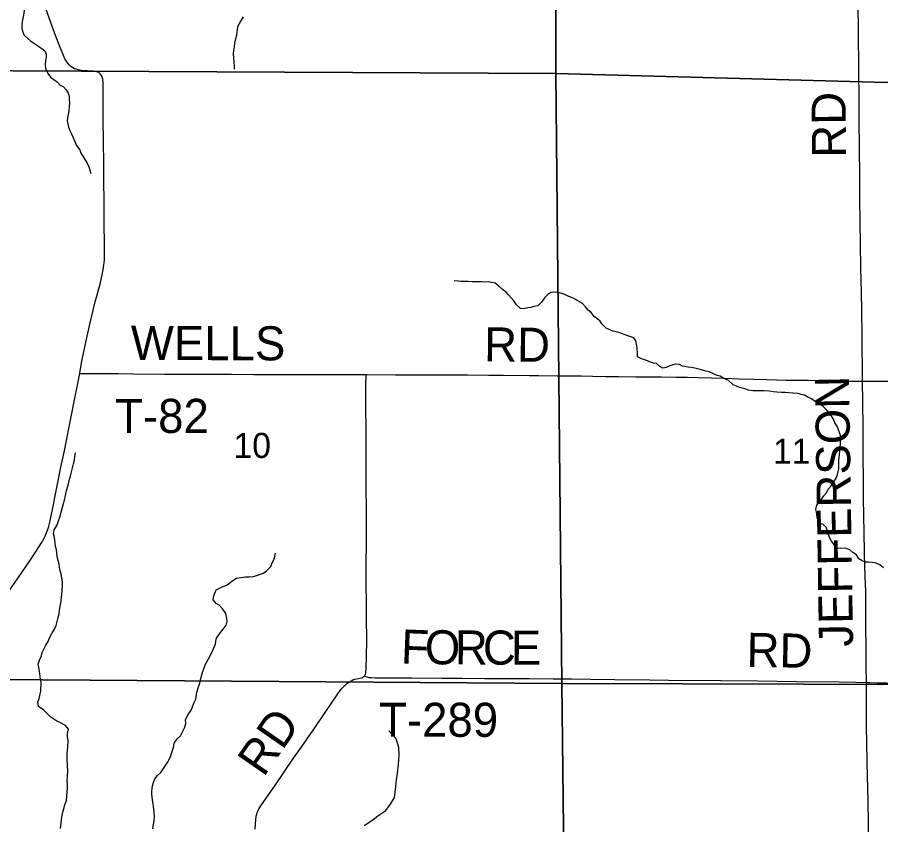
# Model space of a CAD drawing. Extents: x 1985906 to 2360102, y 891258 to 1222054.
# Drawn here: x 2093069 to 2100668, y 981681 to 988789 of the extents above; entities that cross this region are included whole.
import ezdxf

# ---------------------------------------------------------------- set-up
doc = ezdxf.new("R2010")
doc.units = 0
for name, color, linetype in [('GM_X_County_Road', 7, 'Continuous'), ('GM_X_County_Road_Text', 7, 'Continuous'), ('GM_X_Minor_River', 7, 'Continuous'), ('GM_X_Section', 7, 'Continuous'), ('GM_X_Section_Text', 7, 'Continuous'), ('GM_X_Township_Road', 7, 'Continuous'), ('GM_X_Township_Road_Text', 7, 'Continuous')]:
    doc.layers.add(name, color=color, linetype=linetype)

msp = doc.modelspace()

# ---------------------------------------------------------------- linework, layer by layer
at = {"layer": 'GM_X_County_Road'}
for points in [[(2093619.6, 985654.5), (2093623.7, 985675.5), (2093641.1, 985776.3), (2093683.6, 985981), (2093710.4, 986098.4), (2093755.4, 986284.2), (2093797.1, 986441.2), (2093819.4, 986537.3), (2093828.1, 986586), (2093835.3, 986651.5), (2093835.9, 986667.9), (2093836.2, 986815.5), (2093834.7, 986946.8), (2093832.3, 987111), (2093830, 987406.4), (2093830.4, 987509.7), (2093827.9, 987685.6), (2093825.3, 987898.8), (2093824.7, 988013.7), (2093823.8, 988079.5), (2093823.8, 988145), (2093823.3, 988211), (2093820.4, 988244.3), (2093816.5, 988261), (2093809.7, 988277), (2093799.3, 988291.2), (2093785.5, 988302.1), (2093769.8, 988309.3), (2093753.1, 988313.3), (2093736.3, 988315.2), (2093686.9, 988317.4), (2093638, 988320.7), (2093606, 988325.4), (2093588.8, 988331.2), (2093573, 988336.7), (2093556.5, 988345.3), (2093536, 988360.3), (2093524.9, 988371.8), (2093514.5, 988384), (2093504.9, 988396.9), (2093496.2, 988410.4), (2093488.5, 988424.5), (2093475.1, 988454.1), (2093432.1, 988560.3), (2093397.7, 988652.7), (2093362.8, 988744.7), (2093307.1, 988898.7)], [(2100507.5, 985586), (2100507.4, 985601.2), (2100507.3, 985748.7), (2100506, 985846.9), (2100503.3, 985977.8), (2100502, 986206.6), (2100498.6, 986370.2), (2100493.9, 986583.1), (2100490.9, 986795.8), (2100487, 986992.1), (2100484.9, 987172.3), (2100483.3, 987385.4), (2100481, 987647.8), (2100479.1, 987877.5), (2100478.8, 988041.5), (2100475.5, 988353.1), (2100470.3, 988926.9)], [(2092901.9, 983607.4), (2092937.4, 983653.9), (2093077.6, 983854.7), (2093148.5, 983958.7), (2093196.6, 984031.1), (2093236, 984090.2), (2093282.2, 984161.6), (2093305.9, 984205.2), (2093326.3, 984250.5), (2093342.3, 984297.3), (2093354.9, 984345.3), (2093375.4, 984441.4), (2093414.1, 984635.1), (2093451.9, 984828.9), (2093483.7, 984972.2), (2093497, 985035.1), (2093533.1, 985227.4), (2093575.6, 985437.6), (2093596.1, 985536.9), (2093619.6, 985654.5)], [(2100541.8, 982933.4), (2100540.8, 983080.4), (2100539.3, 983228), (2100538.8, 983293.6), (2100537.9, 983375.3), (2100536.8, 983489.8), (2100536.5, 983604.5), (2100535.8, 983735.6), (2100531.9, 983866.7), (2100525.4, 984063.5), (2100523.9, 984145.6), (2100522.9, 984194.8), (2100522.1, 984242.5), (2100521.2, 984297.2), (2100520.2, 984357), (2100517.2, 984601.8), (2100515.8, 984732.5), (2100514.1, 984912.5), (2100512.9, 985076.4), (2100512.4, 985174.7), (2100509.5, 985404.3), (2100507.5, 985586)], [(2100555.1, 980483.1), (2100554.5, 980508.3), (2100554.4, 980544.6), (2100554.3, 980615.7), (2100555.1, 980732.9), (2100555.7, 980819.8), (2100555.5, 980950), (2100555.3, 981097.5), (2100556.7, 981228.6), (2100558, 981359.8), (2100559, 981441.8), (2100560, 981540), (2100560.1, 981638.1), (2100559.5, 981703.6), (2100556.9, 981884), (2100551.7, 982113.5), (2100549.4, 982228.2), (2100546.5, 982408.3), (2100544.2, 982539.2), (2100543.3, 982637.6), (2100543.1, 982752.4), (2100541.8, 982933.4)]]:
    msp.add_lwpolyline(points, dxfattribs=at)
at = {"layer": 'GM_X_Minor_River'}
for points in [[(2093062.3, 989228.4), (2093082.5, 989196.2), (2093096.7, 989164.1), (2093102.8, 989138), (2093113, 989107.9), (2093119.1, 989075.8), (2093123.2, 989045.7), (2093125.3, 989019.5), (2093129.4, 988973.4), (2093133.5, 988941.2), (2093135.6, 988911.1), (2093131.7, 988877), (2093127.7, 988826.8), (2093119.8, 988792.7), (2093113.8, 988766.6), (2093109.8, 988730.4), (2093107.9, 988694.3), (2093116, 988668.2)], [(2095056.2, 988793.5), (2095038.2, 988763.4), (2095022.1, 988735.3), (2095008.1, 988701.2), (2095000.1, 988661.1), (2094998.2, 988628.9), (2094990.2, 988598.8), (2094980.2, 988560.7), (2094978.3, 988530.6), (2094972.3, 988496.4), (2094968.3, 988466.3), (2094970.5, 988428.2), (2094974.6, 988394), (2094976.7, 988359.9), (2094978.7, 988333.8)], [(2093116, 988668.2), (2093128.2, 988632), (2093160.5, 988601.9), (2093186.8, 988577.8), (2093213, 988563.7), (2093249.3, 988537.6), (2093283.6, 988515.5), (2093309.9, 988493.4), (2093324.1, 988465.3), (2093322.1, 988437.2), (2093316.1, 988409.1), (2093314.2, 988370.9), (2093316.3, 988340.8), (2093336.5, 988294.6), (2093360.8, 988262.5), (2093389.1, 988240.4), (2093421.4, 988218.3), (2093447.6, 988192.2), (2093475.9, 988178.1), (2093500.1, 988150), (2093516.3, 988121.8), (2093524.4, 988093.7), (2093524.5, 988067.6), (2093528.6, 988033.5), (2093526.6, 988005.4), (2093522.7, 987965.2), (2093516.7, 987933.1), (2093510.8, 987905), (2093508.8, 987876.9), (2093512.9, 987850.8), (2093521, 987820.7), (2093531.2, 987792.6), (2093547.4, 987762.4), (2093557.5, 987736.3), (2093573.7, 987702.2), (2093589.9, 987662), (2093618.2, 987621.9), (2093628.4, 987593.8), (2093644.5, 987567.6), (2093664.8, 987537.5), (2093685, 987505.4), (2093699.2, 987473.2), (2093715.4, 987413)], [(2098252.5, 986053.2), (2098212.1, 986089.3), (2098195.9, 986117.4), (2098147.4, 986155.6), (2098119.1, 986191.8), (2098092.9, 986211.9), (2098070.7, 986240), (2098044.4, 986270.1), (2097967.7, 986312.3), (2097917.3, 986334.4), (2097889.1, 986348.5), (2097860.8, 986358.6), (2097830.6, 986366.6), (2097792.3, 986368.7), (2097764.1, 986366.7), (2097737.9, 986348.6), (2097709.8, 986320.5), (2097683.7, 986282.4), (2097651.5, 986250.3), (2097615.3, 986242.2), (2097589.1, 986234.2), (2097562.9, 986230.2), (2097526.7, 986222.2), (2097496.4, 986226.3), (2097462.1, 986258.4), (2097439.9, 986292.5), (2097393.4, 986344.8), (2097371.2, 986370.9), (2097338.9, 986393), (2097304.5, 986425.1), (2097274.3, 986449.2), (2097242, 986455.3), (2097211.8, 986459.3), (2097179.5, 986457.3), (2097153.3, 986459.3), (2097115, 986461.4), (2097072.7, 986461.4), (2097038.5, 986463.4), (2097006.2, 986463.4), (2096976, 986463.5), (2096949.8, 986465.5), (2096913.5, 986469.5)], [(2100592.7, 983989.9), (2100564.5, 983991.9), (2100532.2, 983991.9), (2100506, 984004), (2100475.7, 984022.1), (2100453.5, 984056.2), (2100423.2, 984076.3), (2100397, 984102.4), (2100366.7, 984112.5), (2100318.3, 984116.5), (2100290.1, 984112.5), (2100263.9, 984138.7), (2100233.6, 984176.8), (2100219.4, 984204.9), (2100205.2, 984243.1), (2100197.1, 984273.2), (2100186.9, 984301.3), (2100160.7, 984325.4), (2100134.5, 984333.5), (2100108.2, 984379.7), (2100106.1, 984419.8), (2100097.9, 984456), (2100105.9, 984494.1), (2100138, 984532.2), (2100168.2, 984576.4), (2100190.3, 984602.5), (2100206.3, 984636.6), (2100234.4, 984666.7), (2100258.5, 984704.8), (2100276.6, 984730.9), (2100288.6, 984765.1), (2100300.6, 984815.2), (2100300.4, 984889.5), (2100304.3, 984941.7), (2100308.3, 984969.8), (2100312.3, 984995.9), (2100314.2, 985040.1), (2100314.1, 985066.2), (2100314, 985106.4), (2100287.6, 985184.7), (2100265.4, 985218.8), (2100253.2, 985250.9), (2100226.9, 985293.1), (2100194.6, 985329.3), (2100160.3, 985363.4), (2100119.9, 985393.6), (2100091.7, 985407.6), (2100057.4, 985431.8), (2100027.1, 985443.8), (2099996.8, 985461.9), (2099968.6, 985470), (2099942.4, 985476), (2099894, 985480), (2099855.7, 985484.1), (2099827.5, 985486.1), (2099795.3, 985486.1), (2099752.9, 985490.2), (2099722.7, 985492.2), (2099688.4, 985498.2), (2099640.1, 985500.3), (2099541.3, 985500.3), (2099505.1, 985506.4), (2099470.8, 985518.4), (2099426.4, 985530.5), (2099398.2, 985542.6), (2099369.9, 985554.6), (2099327.5, 985592.8), (2099287.2, 985610.9), (2099254.9, 985629), (2099228.7, 985637), (2099158.1, 985667.2), (2099129.9, 985673.2), (2099079.5, 985689.3), (2099033.1, 985699.4), (2098998.8, 985705.4), (2098972.6, 985709.4), (2098924.3, 985717.5), (2098898, 985731.6), (2098865.8, 985735.6), (2098839.6, 985729.6), (2098813.4, 985719.6), (2098779.2, 985705.5), (2098751, 985701.5), (2098724.8, 985715.6), (2098694.5, 985741.7), (2098668.3, 985745.8), (2098642.1, 985753.8), (2098599.7, 985769.9), (2098561.4, 985784), (2098527.1, 985800), (2098527, 985834.2), (2098524.9, 985870.3), (2098520.8, 985898.4), (2098512.7, 985940.6), (2098494.5, 985966.7), (2098460.2, 985978.8), (2098417.8, 985994.8), (2098353.3, 986017), (2098308.9, 986027), (2098282.7, 986037.1), (2098252.5, 986053.2)], [(2093404.7, 984134.5), (2093402.7, 984160.7), (2093396.5, 984208.8), (2093388.4, 984243), (2093392.3, 984277.1), (2093416.4, 984315.2), (2093428.4, 984347.3), (2093442.4, 984389.5), (2093454.4, 984431.7), (2093466.4, 984475.8), (2093474.4, 984507.9), (2093484.4, 984538), (2093494.4, 984580.2), (2093502.3, 984624.4), (2093512.3, 984662.5), (2093522.3, 984694.6), (2093528.3, 984722.7), (2093538.3, 984748.8), (2093542.3, 984774.9), (2093554.3, 984823.1), (2093564.2, 984859.2), (2093572.2, 984889.4), (2093576.2, 984921.5), (2093582.2, 984955.6)], [(2093448.8, 981648.9), (2093454.7, 981697.1), (2093460.6, 981751.3), (2093466.6, 981779.4), (2093474.6, 981811.6), (2093488.6, 981855.7), (2093502.6, 981895.9), (2093506.5, 981972.2), (2093510.4, 982004.3), (2093510.4, 982036.4), (2093508.3, 982072.5), (2093510.2, 982102.7), (2093514.1, 982158.9), (2093510, 982197), (2093507.8, 982267.3), (2093507.7, 982307.4), (2093509.7, 982333.5), (2093513.6, 982363.7), (2093515.5, 982423.9), (2093509.4, 982452), (2093511.3, 982484.1), (2093519.3, 982522.3), (2093493, 982554.4), (2093442.6, 982580.5), (2093416.4, 982592.6), (2093363.9, 982628.8), (2093303.3, 982689), (2093254.9, 982723.2), (2093248.7, 982761.3), (2093260.7, 982793.5), (2093276.7, 982855.7), (2093278.6, 982936), (2093274.5, 982962.1), (2093264.2, 983032.4), (2093258.1, 983064.5), (2093252, 983094.6), (2093264, 983130.8), (2093282, 983168.9), (2093288, 983197), (2093306.1, 983233.1), (2093320.1, 983261.2), (2093340.2, 983295.3), (2093352.2, 983327.5), (2093376.3, 983369.6), (2093394.4, 983395.7), (2093410.4, 983435.9), (2093428.4, 983504.1), (2093436.3, 983538.2), (2093440.3, 983570.4), (2093446.3, 983602.5), (2093452.2, 983632.6), (2093460.1, 983706.9), (2093464.1, 983747), (2093466, 983783.2), (2093465.9, 983817.3), (2093459.8, 983855.4), (2093453.7, 983887.6), (2093443.5, 983927.7), (2093437.3, 983973.9), (2093425.2, 984016.1), (2093419, 984044.2), (2093412.9, 984102.4), (2093404.7, 984134.5)], [(2094262.9, 981644.5), (2094268.8, 981684.6), (2094272.8, 981714.7), (2094276.7, 981756.9), (2094272.6, 981793), (2094268.5, 981841.2), (2094264.4, 981869.3), (2094258.3, 981899.4), (2094254.1, 981951.7), (2094254, 981977.7), (2094260, 982023.9), (2094268, 982052), (2094280, 982084.2), (2094304.1, 982114.2), (2094332.3, 982142.3), (2094368.4, 982192.5), (2094390.5, 982228.6), (2094414.6, 982272.8), (2094426.6, 982308.9), (2094442.6, 982361.1), (2094450.5, 982399.3), (2094474.6, 982437.4), (2094504.8, 982463.5), (2094522.8, 982499.6), (2094544.9, 982539.7), (2094552.9, 982573.9), (2094550.8, 982608), (2094576.9, 982656.2), (2094595, 982684.3), (2094609, 982710.4), (2094623, 982750.5), (2094639.1, 982786.6), (2094649, 982848.9), (2094663, 982895), (2094675, 982927.2), (2094683, 982967.3), (2094699, 983021.5), (2094721, 983087.8), (2094751.1, 983141.9), (2094779.2, 983192.1), (2094801.2, 983244.3), (2094813.2, 983270.4), (2094817.2, 983298.5), (2094823.2, 983324.6), (2094857.3, 983374.8), (2094879.4, 983402.9), (2094907.6, 983437), (2094915.5, 983473.1), (2094909.4, 983513.3), (2094903.3, 983541.4), (2094879, 983579.5), (2094846.7, 983613.7), (2094820.5, 983629.8), (2094794.2, 983661.9), (2094798.1, 983698.1), (2094820.2, 983748.2), (2094866.5, 983772.3), (2094914.8, 983792.3), (2094965.1, 983832.5), (2094999.3, 983850.5), (2095035.5, 983858.5), (2095077.9, 983862.5), (2095106.1, 983864.5), (2095148.4, 983866.5), (2095190.6, 983882.5), (2095235, 983896.6), (2095261.1, 983916.6), (2095301.3, 983954.8), (2095311.3, 983986.9), (2095329.4, 984019), (2095335.4, 984045.1), (2095341.3, 984073.2)], [(2100693.5, 983941.7), (2100659.2, 983969.8), (2100628.9, 983983.9), (2100592.7, 983989.9)], [(2096123.2, 981674.2), (2096189.1, 981718.5), (2096242.9, 981760.8), (2096312.7, 981807.1), (2096354.5, 981863.3), (2096388.3, 981921.6), (2096398.1, 981989.7), (2096407.7, 982075.9), (2096415.5, 982136.1), (2096423.2, 982210.2), (2096430.9, 982294.4), (2096426.7, 982362.5), (2096404.4, 982438.6), (2096340.1, 982508.5)]]:
    msp.add_lwpolyline(points, dxfattribs=at)
at = {"layer": 'GM_X_Section'}
for points in [[(2097714.3, 993560.5), (2097796.3, 993560.9), (2097807.9, 988294.2), (2092434.9, 988320.1), (2092353.4, 993554.4)], [(2097796.3, 993560.9), (2103079.2, 993582.5), (2103119.1, 988232), (2100721.9, 988216.3), (2097807.9, 988294.2)], [(2092434.9, 988320.1), (2097807.9, 988294.2), (2097862, 982925.8), (2092461, 982961.6)], [(2097807.9, 988294.2), (2100721.9, 988216.3), (2103119.1, 988232), (2103181, 982909.6), (2097862, 982925.8)], [(2092461, 982961.6), (2097862, 982925.8), (2097921.9, 977593.4), (2092504.9, 977615.1)], [(2097862, 982925.8), (2103181, 982909.6), (2103231.2, 977499.1), (2097921.9, 977593.4)]]:
    msp.add_lwpolyline(points, close=True, dxfattribs=at)
at = {"layer": 'GM_X_Township_Road'}
for points in [[(2093619.6, 985654.5), (2093650.9, 985652.9), (2093742.8, 985652.9), (2093857.5, 985653.5), (2093955.7, 985652.5), (2094086.7, 985650.7), (2094365.1, 985648.7), (2094561.7, 985648.9), (2094660.1, 985648.5), (2094807.6, 985647.8), (2094955.1, 985647.6), (2095151.6, 985646), (2095315.5, 985645.6), (2095462.8, 985645.1), (2095593.6, 985644.7), (2095757.4, 985644.2), (2095986.9, 985644.8), (2096138.4, 985644.4)], [(2096124.7, 982989.4), (2096127.2, 982992.3), (2096131.2, 982998.6), (2096134.4, 983005.2), (2096137.6, 983020.1), (2096140.2, 983052.3), (2096143, 983166.9), (2096144.1, 983298), (2096143.5, 983511.1), (2096140.5, 983921), (2096140.9, 984216.2), (2096141.7, 984462.1), (2096139.9, 984642.5), (2096138.9, 984806.5), (2096138.9, 984954.2), (2096139.2, 985118), (2096138, 985216.3), (2096137.5, 985298.2), (2096136.9, 985461.5), (2096137.6, 985557.4), (2096138.3, 985631.2), (2096138.4, 985644.4)], [(2096138.4, 985644.4), (2096150.8, 985644.5), (2096396.7, 985641.8), (2096642.5, 985641.2), (2096740.8, 985641.2), (2096920.7, 985641.7), (2097035.4, 985641.1), (2097215.7, 985639.1), (2097346.8, 985637.5), (2097576.3, 985635.6), (2097658.1, 985634.8), (2097821.6, 985634), (2098033.7, 985631.5), (2098131.8, 985629.7), (2098246.4, 985627.7), (2098361.2, 985626.2), (2098508.7, 985625.4), (2098632.6, 985625.1), (2098738, 985623.8), (2098868.5, 985622.5), (2098966.5, 985620.2), (2099064.7, 985617.5), (2099294.1, 985611.9), (2099425.2, 985607), (2099549.9, 985602.9), (2099666.5, 985599.6), (2099834.4, 985594.3), (2099965.6, 985594.5), (2100031.2, 985593.5), (2100113.1, 985591.2), (2100162, 985589.7), (2100227.2, 985588.3), (2100292.5, 985587.8), (2100390.8, 985586.6), (2100505.5, 985586), (2100507.5, 985586)], [(2100507.5, 985586), (2100620.3, 985586.3), (2100831.6, 985585.6), (2100994.7, 985586.3), (2101177, 985589.5), (2101308, 985593.8), (2101422.9, 985593.4), (2101570.4, 985590.3), (2101685.1, 985585.3), (2101746.5, 985583.8), (2101832.2, 985580.5), (2101897.8, 985580.2), (2101979.6, 985579.7), (2102110.5, 985580.9), (2102372, 985582.3), (2102486.6, 985583), (2102584.9, 985581), (2102786, 985573), (2102817, 985567.8), (2102842.2, 985563.6)], [(2095163, 981642.9), (2095164.8, 981692.2), (2095167.2, 981725), (2095172, 981757.9), (2095176, 981774.1), (2095181.2, 981790), (2095187.6, 981805.5), (2095194.9, 981820.5), (2095212, 981849), (2095259.5, 981916.1), (2095334.6, 982023.1), (2095500.6, 982266.7), (2095565.9, 982360.8), (2095631.7, 982454.5), (2095687.8, 982535.1), (2095780, 982670.5), (2095835.5, 982751.4), (2095889.9, 982833.5), (2095919.2, 982873.6), (2095941.6, 982898.2), (2095966.2, 982920.6), (2095979.2, 982931), (2095993.1, 982940.4), (2096007.7, 982948.7), (2096023, 982955.6), (2096038.9, 982961.3), (2096055, 982965.6), (2096087.5, 982971.8), (2096102.7, 982975.9), (2096110.5, 982979), (2096116.2, 982982.5), (2096122.6, 982987.3), (2096124.7, 982989.4)], [(2096124.7, 982989.4), (2096145.7, 982982.5), (2096154, 982980.1), (2096163, 982978.6), (2096185, 982977.4), (2096219.4, 982975.1), (2096291.5, 982973.7), (2096417.3, 982974.3), (2096540.1, 982974.3), (2096804.6, 982972.6), (2096984.7, 982971.1), (2097181.1, 982969.6), (2097394, 982967.8), (2097573.9, 982967.7), (2097786.4, 982966.6), (2097950.1, 982965.3), (2098113.5, 982963.3), (2098326.1, 982959.1), (2098636.9, 982956.6), (2098800.4, 982955.1), (2099257.5, 982950.4), (2099584.5, 982947.2), (2099928.1, 982943.1), (2100302.7, 982940.2), (2100449.9, 982936.3), (2100541.8, 982933.4)], [(2100541.8, 982933.4), (2100571.5, 982932.7), (2100637, 982931.7), (2100719, 982931.2), (2100817.1, 982928.7), (2100947.7, 982925.7), (2101094.6, 982923), (2101258.1, 982921), (2101405.5, 982918), (2101520.1, 982915.8), (2101765.8, 982912.5), (2101798.9, 982912.2)]]:
    msp.add_lwpolyline(points, dxfattribs=at)

# ---------------------------------------------------------------- texts
at = {"layer": 'GM_X_County_Road_Text'}
for s, rotation, p in [('RD', 90.49908, (2100363.4, 987554.2)), ('JEFFERSON', 90.88486, (2100425, 983250))]:
    msp.add_text(s, height=300, rotation=rotation, dxfattribs=at).set_placement(p)
at = {"layer": 'GM_X_Section_Text'}
for s, p in [('10', (2094972.6, 984909.9)), ('11', (2099720.2, 984859.3))]:
    msp.add_text(s, height=221, rotation=0.00001, dxfattribs=at).set_placement(p)
at = {"layer": 'GM_X_Township_Road_Text'}
for s, rotation, p in [('WELLS', 359.79446, (2094067.6, 985773.4)), ('RD', 359.51339, (2097176.8, 985760.1)), ('T-82', 0.00001, (2093929.8, 985130.3)), ('F', 357.72582, (2096441.6, 983102.1)), ('O', 359.6771, (2096655, 983093.8)), ('R', 359.77167, (2096919.5, 983092.3)), ('C', 359.77168, (2097165.9, 983091.3)), ('E', 359.77266, (2097412.3, 983090.3)), ('RD', 359.01807, (2099485, 983071.6)), ('T-289', 0.00001, (2096253, 982455.1)), ('RD', 55.21042, (2095236.2, 982092.3))]:
    msp.add_text(s, height=300, rotation=rotation, dxfattribs=at).set_placement(p)

doc.saveas('drawing.dxf')
